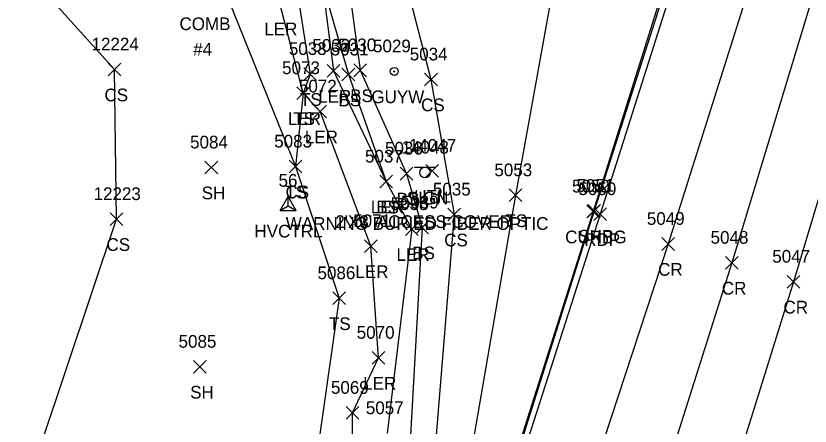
# Model space of a CAD drawing. Extents: x 1462089 to 1464015, y 730534 to 736144.
# Drawn here: x 1462520.7 to 1462645.7, y 731510.2 to 731574.8 of the extents above; entities that cross this region are included whole.
import ezdxf

# ---------------------------------------------------------------- set-up
doc = ezdxf.new("R2010")
doc.units = 0
for name, color, linetype in [('C_A', 7, 'Continuous'), ('C_I', 7, 'Continuous'), ('CPSM', 7, 'Continuous'), ('L_A', 7, 'Continuous'), ('L_I', 7, 'Continuous'), ('L_TIC', 7, 'Continuous'), ('LARO', 7, 'Continuous'), ('LELB', 7, 'Continuous'), ('P_A', 7, 'Continuous'), ('P_I', 7, 'Continuous'), ('P_TIC', 7, 'Continuous'), ('PET', 7, 'Continuous'), ('PRC', 7, 'Continuous'), ('PSP', 7, 'Continuous'), ('R_A', 7, 'Continuous'), ('R_I', 7, 'Continuous'), ('R_TIC', 7, 'Continuous'), ('RC', 7, 'Continuous'), ('S_A', 7, 'Continuous'), ('S_C', 7, 'Continuous'), ('S_I', 7, 'Continuous'), ('SSGN', 7, 'Continuous'), ('U_A', 7, 'Continuous'), ('U_C', 7, 'Continuous'), ('U_I', 7, 'Continuous'), ('UDEFAULT', 7, 'Continuous'), ('UPGW', 7, 'Continuous')]:
    doc.layers.add(name, color=color, linetype=linetype)

msp = doc.modelspace()

# ---------------------------------------------------------------- linework, layer by layer
at = {"layer": 'CPSM'}
for p, q in [((1462562.33, 731544.17), (1462563.58, 731546.34)), ((1462564.83, 731544.17), (1462563.58, 731546.34)), ((1462563.58, 731544.9), (1462563.58, 731546.34)), ((1462562.33, 731544.17), (1462563.58, 731544.9)), ((1462562.33, 731544.17), (1462564.83, 731544.17)), ((1462563.58, 731544.9), (1462563.58, 731544.9)), ((1462563.58, 731544.9), (1462564.83, 731544.17))]:
    msp.add_line(p, q, dxfattribs=at)
at = {"layer": 'L_TIC'}
for points in [[(1462535.24, 731565.32), (1462537.24, 731567.32)], [(1462537.24, 731565.32), (1462535.24, 731567.32)], [(1462566.02, 731564.61), (1462568.02, 731566.61)], [(1462568.02, 731564.61), (1462566.02, 731566.61)], [(1462569.71, 731565.11), (1462571.71, 731567.11)], [(1462571.71, 731565.11), (1462569.71, 731567.11)], [(1462572.04, 731564.54), (1462574.04, 731566.54)], [(1462574.04, 731564.54), (1462572.04, 731566.54)], [(1462573.89, 731565.2), (1462575.89, 731567.2)], [(1462575.89, 731565.2), (1462573.89, 731567.2)], [(1462585.04, 731563.76), (1462587.04, 731565.76)], [(1462587.04, 731563.76), (1462585.04, 731565.76)], [(1462564.96, 731561.6), (1462566.96, 731563.6)], [(1462566.96, 731561.6), (1462564.96, 731563.6)], [(1462564.96, 731561.6), (1462566.96, 731563.6)], [(1462566.96, 731561.6), (1462564.96, 731563.6)], [(1462567.61, 731558.71), (1462569.61, 731560.71)], [(1462569.61, 731558.71), (1462567.61, 731560.71)], [(1462550.49, 731549.91), (1462552.49, 731551.91)], [(1462552.49, 731549.91), (1462550.49, 731551.91)], [(1462563.72, 731550.05), (1462565.72, 731552.05)], [(1462565.72, 731550.05), (1462563.72, 731552.05)], [(1462563.72, 731550.05), (1462565.72, 731552.05)], [(1462565.72, 731550.05), (1462563.72, 731552.05)], [(1462581.2, 731548.94), (1462583.2, 731550.94)], [(1462583.2, 731548.94), (1462581.2, 731550.94)], [(1462578, 731547.69), (1462580, 731549.69)], [(1462580, 731547.69), (1462578, 731549.69)], [(1462578, 731547.69), (1462580, 731549.69)], [(1462580, 731547.69), (1462578, 731549.69)], [(1462598.35, 731545.54), (1462600.35, 731547.54)], [(1462600.35, 731545.54), (1462598.35, 731547.54)], [(1462588.68, 731542.5), (1462590.68, 731544.5)], [(1462590.68, 731542.5), (1462588.68, 731544.5)], [(1462535.56, 731541.79), (1462537.56, 731543.79)], [(1462537.56, 731541.79), (1462535.56, 731543.79)], [(1462582.02, 731540.22), (1462584.02, 731542.22)], [(1462584.02, 731540.22), (1462582.02, 731542.22)], [(1462583.64, 731540.47), (1462585.64, 731542.47)], [(1462585.64, 731540.47), (1462583.64, 731542.47)], [(1462575.57, 731537.53), (1462577.57, 731539.53)], [(1462577.57, 731537.53), (1462575.57, 731539.53)], [(1462570.58, 731529.34), (1462572.58, 731531.34)], [(1462572.58, 731529.34), (1462570.58, 731531.34)], [(1462576.79, 731519.97), (1462578.79, 731521.97)], [(1462578.79, 731519.97), (1462576.79, 731521.97)], [(1462548.67, 731518.56), (1462550.67, 731520.56)], [(1462550.67, 731518.56), (1462548.67, 731520.56)], [(1462572.7, 731511.31), (1462574.7, 731513.31)], [(1462574.7, 731511.31), (1462572.7, 731513.31)]]:
    msp.add_lwpolyline(points, dxfattribs=at)
at = {"layer": 'LARO'}
for points in [[(1462346.48, 731772.25), (1462377.2, 731754.64), (1462387.4, 731743.26), (1462405.34, 731739.99), (1462422.59, 731728.1), (1462430.53, 731721.57), (1462436.62, 731722.19), (1462456.92, 731710.31), (1462466.23, 731695.84), (1462493.62, 731678.67), (1462505.15, 731669.14), (1462520.61, 731652.72), (1462532.46, 731644.31), (1462542.47, 731620.33), (1462550.68, 731609.71), (1462554.34, 731599.78), (1462565.78, 731588.09), (1462568.93, 731580), (1462570.71, 731566.11), (1462579, 731548.69), (1462583.02, 731541.22), (1462579.13, 731509.11)], [(1462573.73, 731494.74), (1462573.7, 731512.31), (1462577.79, 731520.97), (1462576.57, 731538.53), (1462568.61, 731559.71), (1462565.96, 731562.6), (1462562.24, 731576.71), (1462560.65, 731583.03), (1462549.85, 731589.06), (1462543.4, 731597.72), (1462541.19, 731605.38)]]:
    msp.add_lwpolyline(points, dxfattribs=at)
at = {"layer": 'LELB'}
for points in [[(1462199.97, 731862.8), (1462226.52, 731848.63), (1462244.47, 731839.44), (1462279.96, 731820.28), (1462307.49, 731805.66), (1462330.44, 731793.58), (1462345.39, 731783.62), (1462390.35, 731759.44), (1462428.46, 731739.34), (1462460.59, 731719.83), (1462475.52, 731708.51), (1462501.9, 731689.8), (1462542.27, 731667.04), (1462570.63, 731642.98), (1462603.03, 731612.58), (1462606.87, 731588.46), (1462599.35, 731546.54), (1462591.29, 731500.05)], [(1462501.9, 731689.8), (1462536.04, 731658.09), (1462556.01, 731634.1), (1462578.43, 731594.25), (1462586.04, 731564.76), (1462589.68, 731543.5), (1462586.23, 731501.09), (1462585.38, 731483.09)], [(1462485.98, 731369.76), (1462496.62, 731406.25), (1462504.75, 731449.66), (1462520.79, 731495.66), (1462536.56, 731542.79), (1462536.24, 731566.32), (1462513.75, 731591.26), (1462486.76, 731604.84), (1462473.9, 731602.31), (1462450.44, 731613.38), (1462450.1, 731624.66)], [(1462561.89, 731599.11), (1462568.69, 731589.71), (1462572.89, 731580.94), (1462574.89, 731566.2), (1462582.2, 731549.94), (1462584.64, 731541.47), (1462582.44, 731502.24), (1462581.63, 731485.92)], [(1462563.81, 731586.29), (1462567.02, 731565.61), (1462565.96, 731562.6), (1462564.72, 731551.05), (1462571.58, 731530.34), (1462567.57, 731501.93), (1462566.11, 731482.2), (1462562.41, 731454.24), (1462553.12, 731413.38), (1462540.13, 731378.27), (1462533.59, 731363.39), (1462525.42, 731358.78)], [(1462552.37, 731581.91), (1462564.72, 731551.05)], [(1462568.93, 731580), (1462573.04, 731565.54), (1462579, 731548.69)]]:
    msp.add_lwpolyline(points, dxfattribs=at)
at = {"layer": 'P_TIC'}
for points in [[(1462610.69, 731543.09), (1462612.69, 731545.09)], [(1462612.69, 731543.09), (1462610.69, 731545.09)], [(1462611.66, 731542.57), (1462613.66, 731544.57)], [(1462613.66, 731542.57), (1462611.66, 731544.57)], [(1462622.34, 731537.88), (1462624.34, 731539.88)], [(1462624.34, 731537.88), (1462622.34, 731539.88)], [(1462632.36, 731534.92), (1462634.36, 731536.92)], [(1462634.36, 731534.92), (1462632.36, 731536.92)], [(1462642.06, 731531.94), (1462644.06, 731533.94)], [(1462644.06, 731531.94), (1462642.06, 731533.94)]]:
    msp.add_lwpolyline(points, dxfattribs=at)
at = {"layer": 'PET'}
msp.add_lwpolyline([(1462737.3, 731963.43), (1462717.1, 731889.53), (1462708.57, 731860.87), (1462695.15, 731815.71), (1462691.04, 731802.03), (1462676.87, 731754.3), (1462666.22, 731719.35), (1462652.4, 731671.38), (1462641.38, 731635.73), (1462629.68, 731597.19), (1462612.66, 731543.57), (1462596.76, 731494.09), (1462582.57, 731446.88), (1462571.37, 731410.94), (1462559.84, 731372.74), (1462542.97, 731314.95), (1462524.38, 731258.46), (1462511.66, 731215.87), (1462491.67, 731142.68)], dxfattribs=at)
at = {"layer": 'PRC'}
for points in [[(1462748.95, 731961.52), (1462736.51, 731921.31), (1462728.4, 731886.37), (1462719.05, 731858.42), (1462705.39, 731810.89), (1462700.84, 731800.17), (1462687.61, 731751.7), (1462676.23, 731715.79), (1462662.62, 731667.96), (1462651.17, 731633.33), (1462639.17, 731589.06), (1462623.34, 731538.88), (1462607.5, 731490.67), (1462593.43, 731442.93), (1462581.6, 731409.03), (1462569.17, 731365.29), (1462553.75, 731313.65), (1462535.68, 731254.44), (1462519.26, 731196.56), (1462502.24, 731140.65), (1462491.59, 731093.41)], [(1462761.02, 731958.42), (1462747.81, 731917.01), (1462738.76, 731883.17), (1462729.11, 731854.95), (1462715.07, 731806.48), (1462712.12, 731796.98), (1462698.11, 731749.33), (1462686.28, 731711.96), (1462673.04, 731665.23), (1462661.99, 731629.57), (1462648.47, 731585.76), (1462633.36, 731535.92), (1462617.82, 731486.9), (1462603.28, 731439.32), (1462592.21, 731404.81), (1462578.75, 731359.84), (1462563.85, 731311.63), (1462546.16, 731252.05), (1462529.31, 731193.32), (1462512.83, 731138.46), (1462500.46, 731089.18), (1462489.91, 731049.97), (1462473.45, 730997.55), (1462460.79, 730938.78)], [(1462772.41, 731954.34), (1462759.38, 731913.09), (1462748.7, 731879.95), (1462739.42, 731851.91), (1462725.15, 731803.68), (1462721.86, 731793.61), (1462708.1, 731747.06), (1462696.47, 731709.22), (1462683.6, 731662.38), (1462671.41, 731625.3), (1462657.42, 731580.81), (1462643.06, 731532.94), (1462627.44, 731482.74), (1462613.37, 731434.9), (1462602.35, 731399.64), (1462589.57, 731355.87), (1462573.75, 731306.68), (1462555.88, 731246.43), (1462538.49, 731188.95), (1462522.11, 731136.27), (1462509.01, 731086.5)]]:
    msp.add_lwpolyline(points, dxfattribs=at)
at = {"layer": 'PSP'}
msp.add_lwpolyline([(1462735.88, 731965.54), (1462724.35, 731923.62), (1462716.13, 731895.69), (1462706.26, 731861.75), (1462701.8, 731847.13), (1462699.47, 731840.01), (1462692.81, 731817.61), (1462688.62, 731803.32), (1462674.43, 731755.23), (1462670.57, 731742.73), (1462669.1, 731737.25), (1462663.06, 731716.7), (1462649.92, 731672.98), (1462639.27, 731636.28), (1462627.33, 731597.09), (1462624.66, 731584.62), (1462611.69, 731544.09), (1462595.98, 731494.28), (1462581.44, 731447.37), (1462570.16, 731410.41), (1462558.82, 731372.9), (1462541.3, 731315.13), (1462524.38, 731258.46)], dxfattribs=at)
at = {"layer": 'R_TIC'}
for points in [[(1462610.56, 731542.98), (1462612.56, 731544.98)], [(1462612.56, 731542.98), (1462610.56, 731544.98)]]:
    msp.add_lwpolyline(points, dxfattribs=at)
at = {"layer": 'RC'}
msp.add_lwpolyline([(1462578.88, 731652.67), (1462581.85, 731651.1), (1462610.89, 731634.19), (1462616.08, 731628.89), (1462620.05, 731622.44), (1462623.43, 731614.75), (1462625.29, 731606.64), (1462626.13, 731597.74), (1462624.33, 731584.75), (1462611.56, 731543.98), (1462595.82, 731494.51), (1462581.28, 731447.51), (1462570.06, 731410.57), (1462558.54, 731373.07), (1462554.64, 731364.37), (1462548.37, 731356.85), (1462540.36, 731351.77), (1462530.2, 731348.55)], dxfattribs=at)
at = {"layer": 'SSGN'}
for p, q in [((1462583.46, 731550.95), (1462586.79, 731550.95)), ((1462585.1, 731550.12), (1462585.1, 731550.12))]:
    msp.add_line(p, q, dxfattribs=at)
msp.add_circle((1462585.1, 731550.12), 0.833, dxfattribs=at)
at = {"layer": 'UDEFAULT'}
for points in [[(1462585.24, 731549.39), (1462587.24, 731551.39)], [(1462587.24, 731549.39), (1462585.24, 731551.39)]]:
    msp.add_lwpolyline(points, dxfattribs=at)
at = {"layer": 'UPGW'}
for radius in [0.625, 0.0833]:
    msp.add_circle((1462580.26, 731566.03), radius, dxfattribs=at)

# ---------------------------------------------------------------- texts
at = {"layer": 'C_A'}
msp.add_text('HVCTRL', height=2, dxfattribs=at).set_placement((1462558.27, 731539.9))
at = {"layer": 'C_I'}
msp.add_text('56', height=2, dxfattribs=at).set_placement((1462562.06, 731547.89))
at = {"layer": 'L_A'}
for s, p in [('LER', (1462559.82, 731571.71)), ('CS', (1462534.68, 731561.32)), ('TS', (1462565.43, 731560.61)), ('LER', (1462568.3, 731561.11)), ('BS', (1462573.33, 731561.2)), ('BS', (1462571.48, 731560.54)), ('CS', (1462584.48, 731559.76)), ('LER', (1462563.54, 731557.6)), ('TS', (1462564.37, 731557.6)), ('LER', (1462566.2, 731554.71)), ('SH', (1462549.98, 731545.91)), ('TS', (1462563.13, 731546.05)), ('CS', (1462563.16, 731546.05)), ('BS', (1462580.64, 731544.94)), ('LER', (1462576.58, 731543.69)), ('BS', (1462577.44, 731543.69)), ('TS', (1462597.76, 731541.54)), ('CS', (1462588.12, 731538.5)), ('CS', (1462535, 731537.79)), ('LER', (1462580.61, 731536.22)), ('BS', (1462583.08, 731536.47)), ('LER', (1462574.15, 731533.53)), ('TS', (1462569.99, 731525.34)), ('LER', (1462575.37, 731515.97)), ('SH', (1462548.16, 731514.56))]:
    msp.add_text(s, height=2, dxfattribs=at).set_placement(p)
at = {"layer": 'L_I'}
for s, p in [('12224', (1462532.65, 731569.32)), ('5033', (1462563.68, 731568.61)), ('5032', (1462567.37, 731569.11)), ('5031', (1462570.27, 731568.54)), ('5030', (1462571.47, 731569.2)), ('5034', (1462582.7, 731567.76)), ('5073', (1462562.62, 731565.6)), ('5073', (1462562.62, 731565.6)), ('5072', (1462565.27, 731562.71)), ('5084', (1462548.15, 731553.91)), ('5083', (1462561.38, 731554.05)), ('5083', (1462561.38, 731554.05)), ('5036', (1462578.81, 731552.94)), ('5037', (1462575.66, 731551.69)), ('5037', (1462575.66, 731551.69)), ('5053', (1462596.01, 731549.54)), ('12223', (1462532.97, 731545.79)), ('5035', (1462586.34, 731546.5)), ('5039', (1462581.3, 731544.47)), ('5038', (1462579.69, 731544.22)), ('5071', (1462573.8, 731541.53)), ('5086', (1462568.19, 731533.34)), ('5070', (1462574.36, 731523.97)), ('5085', (1462546.34, 731522.56)), ('5069', (1462570.3, 731515.31)), ('5057', (1462575.79, 731512.11))]:
    msp.add_text(s, height=2, dxfattribs=at).set_placement(p)
at = {"layer": 'P_A'}
for s, p in [('SHP', (1462609.23, 731539.09)), ('RDP', (1462610.14, 731538.57)), ('CR', (1462621.77, 731533.88)), ('CR', (1462631.79, 731530.92)), ('CR', (1462641.49, 731527.94))]:
    msp.add_text(s, height=2, dxfattribs=at).set_placement(p)
at = {"layer": 'P_I'}
for s, p in [('5051', (1462608.92, 731547.09)), ('5050', (1462609.23, 731546.57)), ('5049', (1462619.99, 731541.88)), ('5048', (1462630.02, 731538.92)), ('5047', (1462639.72, 731535.94))]:
    msp.add_text(s, height=2, dxfattribs=at).set_placement(p)
at = {"layer": 'R_A'}
msp.add_text('CURBG', height=2, dxfattribs=at).set_placement((1462607.15, 731538.98))
at = {"layer": 'R_I'}
msp.add_text('5052', height=2, dxfattribs=at).set_placement((1462608.22, 731546.98))
at = {"layer": 'S_A'}
msp.add_text('SIGN', height=2, dxfattribs=at).set_placement((1462582.24, 731545.1))
at = {"layer": 'S_C'}
msp.add_text('WARNING BURIED FIBER OPTIC', height=2, dxfattribs=at).set_placement((1462563.2, 731541.1))
at = {"layer": 'S_I'}
msp.add_text('14048', height=2, dxfattribs=at).set_placement((1462581.42, 731553.1))
at = {"layer": 'U_A'}
for s, p in [('COMB', (1462546.48, 731572.52)), ('GUYW', (1462576.66, 731561.03)), ('UTIL', (1462583.4, 731545.39))]:
    msp.add_text(s, height=2, dxfattribs=at).set_placement(p)
at = {"layer": 'U_C'}
for s, p in [('#4', (1462548.63, 731568.52)), ("2'X3' ACCESS COVER", (1462571, 731541.39))]:
    msp.add_text(s, height=2, dxfattribs=at).set_placement(p)
at = {"layer": 'U_I'}
for s, p in [('5029', (1462576.92, 731569.03)), ('14047', (1462582.57, 731553.39))]:
    msp.add_text(s, height=2, dxfattribs=at).set_placement(p)

doc.saveas('drawing.dxf')
